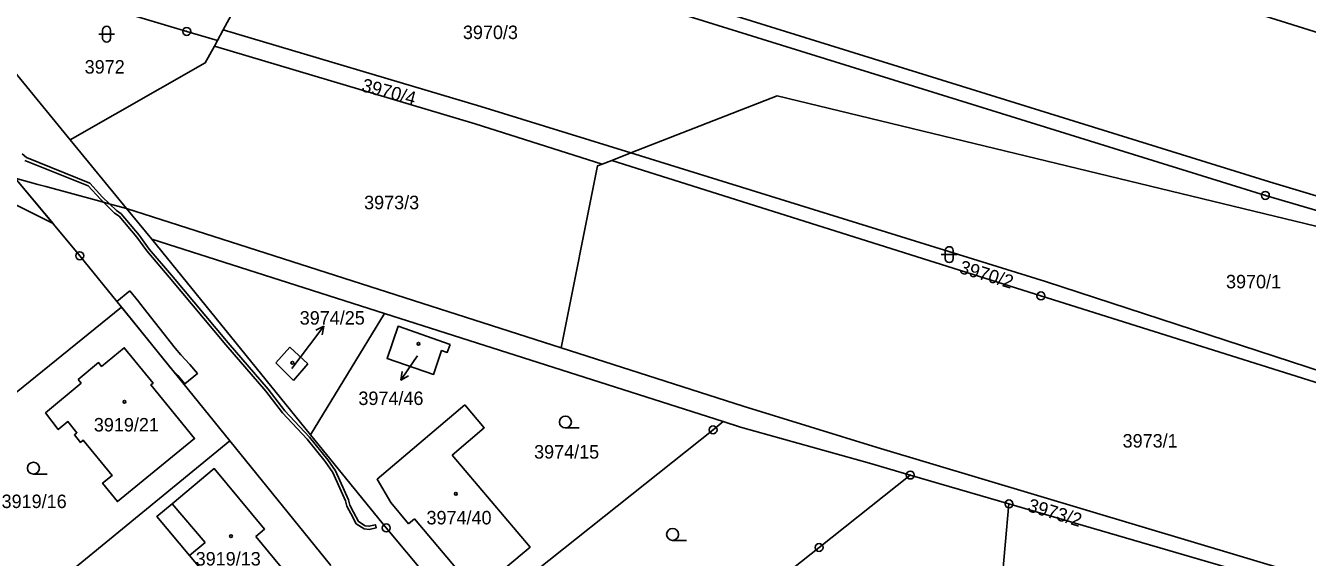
# Model space of a CAD drawing. Extents: x -644096 to -634268, y -1141430 to -1133463.
# Drawn here: x -639816.5 to -639654.6, y -1137440.3 to -1137373.2 of the extents above; entities that cross this region are included whole.
import ezdxf

# ---------------------------------------------------------------- set-up
doc = ezdxf.new("R2010")
doc.units = 0
for name, color, linetype in [('_CIVIL_CONSTRUCTION', 7, 'Continuous'), ('B_Hranice _3D', 7, 'Continuous'), ('M_Svah_Nasyp', 7, 'Continuous'), ('M_Svah_Zarez', 7, 'Continuous'), ('spodek_zarez', 7, 'Continuous'), ('svrsek_osa_sjezdy', 7, 'Continuous'), ('svrsek_osa_terminal_VRT', 7, 'Continuous'), ('svrsek_osa_VRT', 7, 'Continuous'), ('svrsek_popisy_VRT', 7, 'Continuous'), ('terminal_VRT', 7, 'Continuous')]:
    doc.layers.add(name, color=color, linetype=linetype)

msp = doc.modelspace()

# ---------------------------------------------------------------- linework, layer by layer
at = {"layer": '_CIVIL_CONSTRUCTION'}
for centre, radius in [((-639796.17, -1137373.92), 0.5), ((-639796.17, -1137373.92), 0.0303), ((-639659.94, -1137394.62), 0.5), ((-639659.94, -1137394.62), 0.0303), ((-639809.68, -1137402.23), 0.5), ((-639809.68, -1137402.23), 0.0303), ((-639688.29, -1137407.31), 0.5), ((-639688.29, -1137407.31), 0.0303), ((-639729.69, -1137424.21), 0.5), ((-639729.69, -1137424.21), 0.0303), ((-639704.79, -1137429.92), 0.5), ((-639704.79, -1137429.92), 0.0303), ((-639692.32, -1137433.56), 0.5), ((-639692.32, -1137433.56), 0.0303), ((-639770.97, -1137436.6), 0.5), ((-639770.97, -1137436.6), 0.0303), ((-639716.31, -1137439.07), 0.5), ((-639716.31, -1137439.07), 0.0303)]:
    msp.add_circle(centre, radius, dxfattribs=at)
at = {"layer": 'B_Hranice _3D'}
for points in [[(-639842.01, -1137383.77), (-639813.06, -1137398.17), (-639817.82, -1137392.45), (-639843.17, -1137379.84), (-639850.15, -1137377.39), (-639851.03, -1137379.86)], [(-639803.36, -1137406.68), (-639804.99, -1137408.02), (-639804.55, -1137408.56), (-639803.25, -1137410.16), (-639798.17, -1137416.43), (-639797.31, -1137417.36), (-639796.42, -1137418.42), (-639794.83, -1137417.1), (-639795.76, -1137415.98), (-639796.91, -1137414.75), (-639797.61, -1137413.92), (-639802.15, -1137408.19), (-639802.22, -1137408.07)]]:
    msp.add_lwpolyline(points, close=True, dxfattribs=at)
msp.add_lwpolyline([(-639816.61, -1137390.19), (-639808.63, -1137393.39), (-639807.07, -1137395.1), (-639805.31, -1137396.86), (-639804.72, -1137397.24), (-639802.49, -1137399.87), (-639801.22, -1137401.63), (-639798.39, -1137404.93), (-639791.25, -1137413.47), (-639786.18, -1137419.34), (-639784.06, -1137422.06), (-639780.96, -1137425.4), (-639778.69, -1137428.23), (-639777.72, -1137429.61), (-639776.12, -1137433.17), (-639775.94, -1137433.85), (-639775.46, -1137434.77), (-639774.78, -1137436.06), (-639773.77, -1137436.72), (-639773.14, -1137436.78), (-639772.26, -1137436.6), (-639772.34, -1137436.2), (-639773.16, -1137436.38), (-639773.63, -1137436.34), (-639774.48, -1137435.79), (-639775.1, -1137434.59), (-639775.56, -1137433.71), (-639775.74, -1137433.03), (-639777.38, -1137429.41), (-639778.37, -1137428), (-639780.65, -1137425.14), (-639783.76, -1137421.8), (-639785.88, -1137419.08), (-639790.95, -1137413.21), (-639798.09, -1137404.67), (-639800.9, -1137401.39), (-639802.17, -1137399.63), (-639804.46, -1137396.94), (-639805.05, -1137396.54), (-639806.79, -1137394.82), (-639808.4, -1137393.06), (-639816.41, -1137389.85), (-639816.97, -1137389.38)], dxfattribs=at)
at = {"layer": 'M_Svah_Nasyp'}
for p, q in [((-639784.93, -1137415.77), (-639783.15, -1137413.79)), ((-639780.87, -1137415.88), (-639783.15, -1137413.79)), ((-639784.93, -1137415.77), (-639782.68, -1137417.98)), ((-639782.68, -1137417.98), (-639780.87, -1137415.88)), ((-639793.85, -1137438.44), (-639798.02, -1137433.54)), ((-639795.8, -1137440.08), (-639793.85, -1137438.44))]:
    msp.add_line(p, q, dxfattribs=at)
at = {"layer": 'M_Svah_Zarez'}
for centre in [(-639766.9, -1137413.36), (-639782.83, -1137415.75), (-639804.04, -1137420.68), (-639762.17, -1137432.28), (-639790.58, -1137437.64)]:
    msp.add_circle(centre, 0.175, dxfattribs=at)
at = {"layer": 'spodek_zarez'}
msp.add_circle((-638683.07, -1137056.85), 1378.08, dxfattribs=at)
at = {"layer": 'svrsek_osa_sjezdy'}
for p, q in [((-639807.29, -1137374.27), (-639805.29, -1137374.27)), ((-639806.79, -1137373.77), (-639806.79, -1137374.77)), ((-639805.79, -1137374.77), (-639805.79, -1137373.77)), ((-639700.87, -1137402.09), (-639698.87, -1137402.09)), ((-639700.37, -1137401.59), (-639700.37, -1137402.59)), ((-639699.37, -1137402.59), (-639699.37, -1137401.59)), ((-639748.34, -1137423.98), (-639746.59, -1137423.98)), ((-639815.53, -1137429.8), (-639813.78, -1137429.8)), ((-639734.81, -1137438.17), (-639733.06, -1137438.17))]:
    msp.add_line(p, q, dxfattribs=at)
for centre in [(-639748.34, -1137423.23), (-639815.53, -1137429.05), (-639734.81, -1137437.42)]:
    msp.add_circle(centre, 0.75, dxfattribs=at)
for centre, start, end in [((-639806.29, -1137373.77), 0, 180), ((-639806.29, -1137374.77), 180, 359.9879), ((-639699.87, -1137401.59), 0, 180), ((-639699.87, -1137402.59), 180, 359.9879)]:
    msp.add_arc(centre, 0.5, start, end, dxfattribs=at)
at = {"layer": 'svrsek_osa_terminal_VRT'}
msp.add_arc((-642050.26, -1145189.6), 8802.25, 41.413152, 75.317049, dxfattribs=at)
at = {"layer": 'svrsek_popisy_VRT'}
for p, q in [((-639780.67, -1137413.51), (-639778.86, -1137411.11)), ((-639778.86, -1137411.11), (-639779.87, -1137411.61)), ((-639778.86, -1137411.11), (-639779.07, -1137412.21)), ((-639782.89, -1137416.49), (-639780.67, -1137413.51)), ((-639767.04, -1137414.85), (-639767.45, -1137415.46)), ((-639767.45, -1137415.46), (-639769.13, -1137417.95)), ((-639769.13, -1137417.95), (-639768.98, -1137416.84)), ((-639769.13, -1137417.95), (-639768.15, -1137417.4))]:
    msp.add_line(p, q, dxfattribs=at)
at = {"layer": 'terminal_VRT'}
for p, q in [((-639828.69, -1137365.89), (-639810.88, -1137387.6)), ((-639791.56, -1137373.73), (-639792.29, -1137375.07)), ((-639792.29, -1137375.07), (-639792.68, -1137375.79)), ((-639721.59, -1137382.06), (-639740.1, -1137389.26)), ((-639614.37, -1137407.96), (-639721.59, -1137382.06)), ((-639810.88, -1137387.6), (-639803.76, -1137396.28)), ((-639740.1, -1137389.26), (-639742.49, -1137390.19)), ((-639743.71, -1137390.66), (-639742.49, -1137390.19)), ((-639748.88, -1137413.85), (-639803.76, -1137396.28)), ((-639803.76, -1137396.28), (-639800.59, -1137400.15)), ((-639800.59, -1137400.15), (-639771.18, -1137409.53)), ((-639780.53, -1137424.83), (-639800.59, -1137400.15)), ((-639832.17, -1137431.16), (-639804.42, -1137408.72)), ((-639804.42, -1137408.72), (-639790.74, -1137425.6)), ((-639771.18, -1137409.53), (-639780.53, -1137424.83)), ((-639771.18, -1137409.53), (-639728.4, -1137423.18)), ((-639790.74, -1137425.6), (-639818.94, -1137448.69)), ((-639790.74, -1137425.6), (-639777.99, -1137441.32)), ((-639704.79, -1137429.92), (-639692.32, -1137433.56)), ((-639692.32, -1137433.56), (-639694.86, -1137461.15)), ((-639692.32, -1137433.56), (-639662.89, -1137442.16)), ((-639768.16, -1137436.09), (-639767.39, -1137435.44))]:
    msp.add_line(p, q, dxfattribs=at)
for points in [[(-639769.29, -1137337.68), (-639649.48, -1137375.29), (-639583.09, -1137394.38)], [(-639829.83, -1137342.03), (-639732.18, -1137372.19), (-639659.94, -1137394.62), (-639614.37, -1137407.96)], [(-639829.58, -1137346.18), (-639813.82, -1137356.1), (-639787.43, -1137366.15), (-639791.56, -1137373.73)], [(-639828.51, -1137364.26), (-639796.17, -1137373.92), (-639792.29, -1137375.07)], [(-639731.65, -1137370.47), (-639659.43, -1137392.89), (-639584.49, -1137415.39)], [(-639791.56, -1137373.73), (-639759.04, -1137383.39), (-639740.1, -1137389.26)], [(-639810.88, -1137387.6), (-639793.83, -1137377.9), (-639792.68, -1137375.79)], [(-639792.68, -1137375.79), (-639759.73, -1137385.58), (-639743.71, -1137390.66)], [(-639740.1, -1137389.26), (-639687.72, -1137405.5), (-639636.01, -1137422.38), (-639601.8, -1137433.54)], [(-639743.71, -1137390.66), (-639744.27, -1137390.88), (-639748.88, -1137413.85)], [(-639742.49, -1137390.19), (-639688.29, -1137407.31), (-639636.4, -1137423.62), (-639602.45, -1137434.93)], [(-639804.42, -1137408.72), (-639809.68, -1137402.23), (-639817.82, -1137392.45)], [(-639803.76, -1137396.28), (-639806.15, -1137395.63), (-639807.14, -1137395.36), (-639813.96, -1137393.5), (-639814.99, -1137393.22), (-639817.82, -1137392.45)], [(-639762.9, -1137413.43), (-639763.27, -1137414.43), (-639763.98, -1137414.21), (-639764.99, -1137417.22), (-639770.86, -1137415.2), (-639769.47, -1137411.13), (-639762.9, -1137413.43)], [(-639809.89, -1137417.85), (-639809.51, -1137418.32), (-639814, -1137422.08), (-639812.4, -1137424.19), (-639811.18, -1137423.18), (-639810.03, -1137424.59), (-639810.35, -1137424.85), (-639809.57, -1137425.8), (-639809.24, -1137425.53), (-639805.6, -1137429.98), (-639806.8, -1137430.96), (-639804.92, -1137433.27), (-639795.18, -1137425.31), (-639800.71, -1137418.55), (-639800.42, -1137418.31), (-639804.06, -1137413.85), (-639806.92, -1137416.2), (-639807.3, -1137415.73), (-639809.89, -1137417.85)], [(-639748.88, -1137413.85), (-639725.88, -1137421.21), (-639708.97, -1137426.46), (-639589.58, -1137462.19), (-639587.82, -1137462.74)], [(-639761.06, -1137421.06), (-639772.13, -1137430.45), (-639770.41, -1137433.4), (-639768.16, -1137436.09)], [(-639762.65, -1137427.41), (-639758.59, -1137423.96), (-639761.06, -1137421.06)], [(-639760.72, -1137448.89), (-639729.69, -1137424.21), (-639728.4, -1137423.18)], [(-639728.4, -1137423.18), (-639726.24, -1137423.87), (-639709.92, -1137428.42), (-639704.79, -1137429.92)], [(-639760.72, -1137448.89), (-639770.97, -1137436.6), (-639780.53, -1137424.83)], [(-639767.39, -1137435.44), (-639761.52, -1137442.44), (-639760.85, -1137441.88), (-639758.93, -1137444.17), (-639752.8, -1137439.02), (-639762.65, -1137427.41)], [(-639787.46, -1137437.68), (-639784.23, -1137441.55), (-639782.59, -1137443.46), (-639786.37, -1137446.71), (-639788.02, -1137444.8), (-639790.24, -1137446.71), (-639795.8, -1137440.08), (-639799.94, -1137435.14), (-639798.02, -1137433.54), (-639792.7, -1137429.1), (-639786.33, -1137436.74), (-639787.46, -1137437.68)], [(-639726, -1137446.77), (-639716.31, -1137439.07), (-639704.79, -1137429.92)]]:
    msp.add_lwpolyline(points, dxfattribs=at)

# ---------------------------------------------------------------- texts
at = {"layer": 'svrsek_osa_VRT'}
for s, p in [('3970/3', (-639761.29, -1137374.88)), ('3972', (-639809.06, -1137379.24)), ('3973/3', (-639773.77, -1137396.36)), ('3970/1', (-639664.91, -1137406.35)), ('3974/25', (-639781.9, -1137410.93)), ('3974/46', (-639774.49, -1137421.08)), ('3919/21', (-639807.9, -1137424.42)), ('3973/1', (-639677.97, -1137426.45)), ('3974/15', (-639752.3, -1137427.84)), ('3919/16', (-639819.55, -1137434.09)), ('3974/40', (-639765.89, -1137436.15)), ('3919/13', (-639795.04, -1137441.34))]:
    msp.add_text(s, height=1.7, dxfattribs=at).set_placement(p)
for s, rotation, p in [('3970/4', 345, (-639774.2, -1137381.45)), ('3970/2', 343, (-639698.72, -1137404.39)), ('3973/2', 343, (-639690.08, -1137434.46))]:
    msp.add_text(s, height=1.7, rotation=rotation, dxfattribs=at).set_placement(p)

doc.saveas('drawing.dxf')
